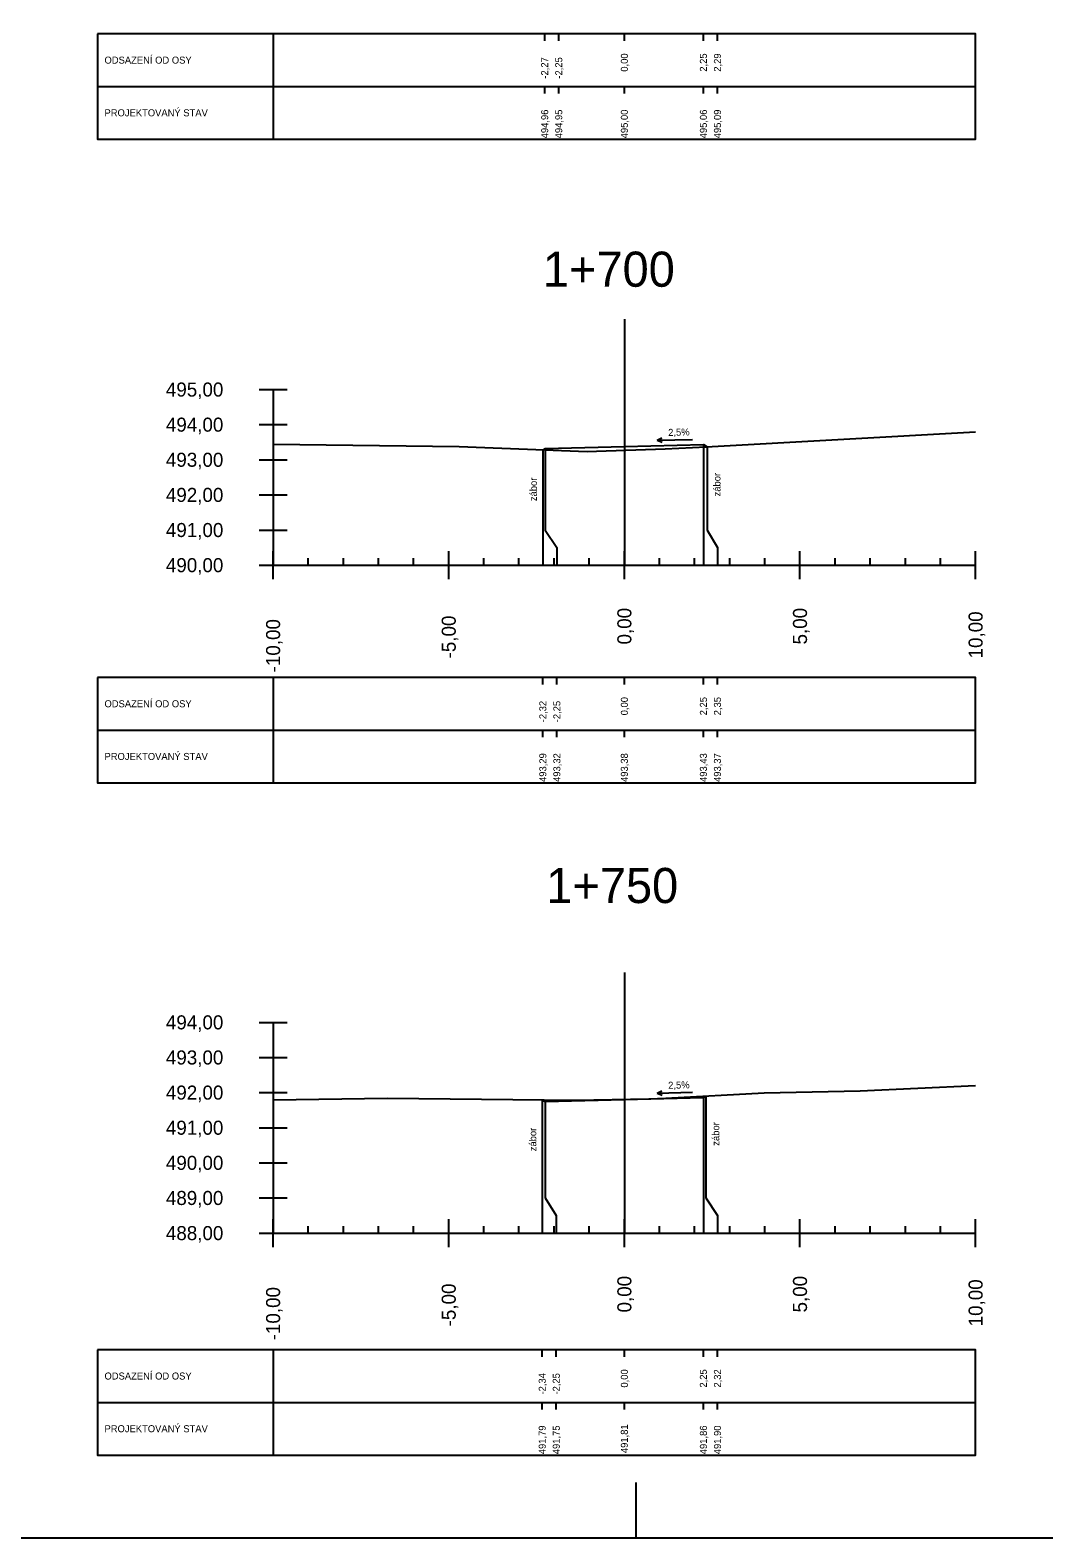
# Model space of a CAD drawing. Extents: x -631407 to -631215, y -1089700 to -1088598.
# Drawn here: x -631316.63 to -631287.77, y -1088943.43 to -1088900.51 of the extents above; entities that cross this region are included whole.
import ezdxf

# ---------------------------------------------------------------- set-up
doc = ezdxf.new("R2010")
doc.units = 0
for name, color, linetype in [('08_LEGENDA_HV', 7, 'Continuous'), ('59', 7, 'Continuous'), ('DTM-Breaklines', 7, 'Continuous'), ('NIVELETA_VYSKY', 7, 'Continuous'), ('REZ_BODY', 7, 'Continuous'), ('REZ_ODSTUPY', 7, 'Continuous'), ('REZ_POPIS', 7, 'Continuous'), ('REZ_RAMY', 7, 'Continuous'), ('REZ_STANICENI', 7, 'Continuous'), ('REZ_SVISLE', 7, 'Continuous'), ('REZ_TENKA', 7, 'Continuous'), ('REZ_TLUSTA', 7, 'Continuous'), ('TABULKA_POPIS', 7, 'Continuous'), ('TEREN', 7, 'Continuous'), ('zábor', 7, 'Continuous')]:
    doc.layers.add(name, color=color, linetype=linetype)

msp = doc.modelspace()

# ---------------------------------------------------------------- linework, layer by layer
at = {"layer": '08_LEGENDA_HV'}
msp.add_lwpolyline([(-631215.384, -1088943.435), (-631215.384, -1088765.235), (-631407.014, -1088765.235), (-631407.014, -1088943.435)], close=True, dxfattribs=at)
at = {"layer": '59'}
for p, q in [((-631310.116, -1088910.743), (-631309.316, -1088910.743)), ((-631309.716, -1088910.743), (-631309.716, -1088915.743)), ((-631310.116, -1088911.743), (-631309.316, -1088911.743)), ((-631310.116, -1088912.743), (-631309.316, -1088912.743)), ((-631310.116, -1088913.743), (-631309.316, -1088913.743)), ((-631310.116, -1088914.743), (-631309.316, -1088914.743)), ((-631310.116, -1088915.743), (-631309.316, -1088915.743)), ((-631310.116, -1088928.759), (-631309.316, -1088928.759)), ((-631309.716, -1088928.759), (-631309.716, -1088934.759)), ((-631310.116, -1088929.759), (-631309.316, -1088929.759)), ((-631310.116, -1088930.759), (-631309.316, -1088930.759)), ((-631310.116, -1088931.759), (-631309.316, -1088931.759)), ((-631310.116, -1088932.759), (-631309.316, -1088932.759)), ((-631310.116, -1088933.759), (-631309.316, -1088933.759)), ((-631310.116, -1088934.759), (-631309.316, -1088934.759))]:
    msp.add_line(p, q, dxfattribs=at)
at = {"layer": 'DTM-Breaklines'}
msp.add_line((-631299.384, -1088943.435), (-631299.384, -1088941.855), dxfattribs=at)
at = {"layer": 'REZ_RAMY'}
for p, q in [((-631314.716, -1088900.615), (-631314.716, -1088903.615)), ((-631309.716, -1088900.615), (-631309.716, -1088903.615)), ((-631301.984, -1088900.815), (-631301.984, -1088900.615)), ((-631301.584, -1088900.815), (-631301.584, -1088900.615)), ((-631299.716, -1088900.815), (-631299.716, -1088900.615)), ((-631297.466, -1088900.815), (-631297.466, -1088900.615)), ((-631297.066, -1088900.815), (-631297.066, -1088900.615)), ((-631314.716, -1088902.115), (-631289.716, -1088902.115)), ((-631301.984, -1088902.315), (-631301.984, -1088902.115)), ((-631301.584, -1088902.315), (-631301.584, -1088902.115)), ((-631299.716, -1088902.315), (-631299.716, -1088902.115)), ((-631297.466, -1088902.315), (-631297.466, -1088902.115)), ((-631297.066, -1088902.315), (-631297.066, -1088902.115)), ((-631314.716, -1088918.939), (-631314.716, -1088921.939)), ((-631309.716, -1088918.939), (-631309.716, -1088921.939)), ((-631302.037, -1088919.139), (-631302.037, -1088918.939)), ((-631301.637, -1088919.139), (-631301.637, -1088918.939)), ((-631299.716, -1088919.139), (-631299.716, -1088918.939)), ((-631297.466, -1088919.139), (-631297.466, -1088918.939)), ((-631297.066, -1088919.139), (-631297.066, -1088918.939)), ((-631314.716, -1088920.439), (-631289.716, -1088920.439)), ((-631302.037, -1088920.639), (-631302.037, -1088920.439)), ((-631301.637, -1088920.639), (-631301.637, -1088920.439)), ((-631299.716, -1088920.639), (-631299.716, -1088920.439)), ((-631297.466, -1088920.639), (-631297.466, -1088920.439)), ((-631297.066, -1088920.639), (-631297.066, -1088920.439)), ((-631314.716, -1088938.078), (-631314.716, -1088941.078)), ((-631309.716, -1088938.078), (-631309.716, -1088941.078)), ((-631302.054, -1088938.278), (-631302.054, -1088938.078)), ((-631301.654, -1088938.278), (-631301.654, -1088938.078)), ((-631299.716, -1088938.278), (-631299.716, -1088938.078)), ((-631297.466, -1088938.278), (-631297.466, -1088938.078)), ((-631297.066, -1088938.278), (-631297.066, -1088938.078)), ((-631314.716, -1088939.578), (-631289.716, -1088939.578)), ((-631302.054, -1088939.778), (-631302.054, -1088939.578)), ((-631301.654, -1088939.778), (-631301.654, -1088939.578)), ((-631299.716, -1088939.778), (-631299.716, -1088939.578)), ((-631297.466, -1088939.778), (-631297.466, -1088939.578)), ((-631297.066, -1088939.778), (-631297.066, -1088939.578))]:
    msp.add_line(p, q, dxfattribs=at)
for points in [[(-631314.716, -1088900.615), (-631314.716, -1088903.615), (-631289.716, -1088903.615), (-631289.716, -1088900.615)], [(-631314.716, -1088918.939), (-631314.716, -1088921.939), (-631289.716, -1088921.939), (-631289.716, -1088918.939)], [(-631314.716, -1088938.078), (-631314.716, -1088941.078), (-631289.716, -1088941.078), (-631289.716, -1088938.078)]]:
    msp.add_lwpolyline(points, close=True, dxfattribs=at)
at = {"layer": 'REZ_SVISLE'}
for points in [[(-631302.037, -1088912.458), (-631302.037, -1088914.743), (-631302.037, -1088915.243), (-631302.037, -1088915.743)], [(-631301.966, -1088912.422), (-631301.966, -1088914.743), (-631301.637, -1088915.243), (-631301.637, -1088915.743)], [(-631299.716, -1088912.366), (-631299.716, -1088914.743), (-631299.716, -1088915.243), (-631299.716, -1088915.743)], [(-631297.466, -1088912.31), (-631297.466, -1088914.743), (-631297.466, -1088915.243), (-631297.466, -1088915.743)], [(-631297.362, -1088912.372), (-631297.362, -1088914.743), (-631297.066, -1088915.243), (-631297.066, -1088915.743)], [(-631297.466, -1088930.897), (-631297.466, -1088933.759), (-631297.466, -1088934.259), (-631297.466, -1088934.759)], [(-631297.398, -1088930.856), (-631297.398, -1088933.759), (-631297.066, -1088934.259), (-631297.066, -1088934.759)], [(-631302.054, -1088930.965), (-631302.054, -1088933.759), (-631302.054, -1088934.259), (-631302.054, -1088934.759)], [(-631301.966, -1088931.009), (-631301.966, -1088933.759), (-631301.654, -1088934.259), (-631301.654, -1088934.759)], [(-631299.716, -1088930.953), (-631299.716, -1088933.759), (-631299.716, -1088934.259), (-631299.716, -1088934.759)]]:
    msp.add_lwpolyline(points, dxfattribs=at)
at = {"layer": 'REZ_TENKA'}
for p, q in [((-631308.716, -1088915.743), (-631308.716, -1088915.543)), ((-631307.716, -1088915.743), (-631307.716, -1088915.543)), ((-631306.716, -1088915.743), (-631306.716, -1088915.543)), ((-631305.716, -1088915.743), (-631305.716, -1088915.543)), ((-631303.716, -1088915.743), (-631303.716, -1088915.543)), ((-631302.716, -1088915.743), (-631302.716, -1088915.543)), ((-631301.716, -1088915.743), (-631301.716, -1088915.543)), ((-631300.716, -1088915.743), (-631300.716, -1088915.543)), ((-631298.716, -1088915.743), (-631298.716, -1088915.543)), ((-631297.716, -1088915.743), (-631297.716, -1088915.543)), ((-631296.716, -1088915.743), (-631296.716, -1088915.543)), ((-631295.716, -1088915.743), (-631295.716, -1088915.543)), ((-631293.716, -1088915.743), (-631293.716, -1088915.543)), ((-631292.716, -1088915.743), (-631292.716, -1088915.543)), ((-631291.716, -1088915.743), (-631291.716, -1088915.543)), ((-631290.716, -1088915.743), (-631290.716, -1088915.543)), ((-631308.716, -1088934.759), (-631308.716, -1088934.559)), ((-631307.716, -1088934.759), (-631307.716, -1088934.559)), ((-631306.716, -1088934.759), (-631306.716, -1088934.559)), ((-631305.716, -1088934.759), (-631305.716, -1088934.559)), ((-631303.716, -1088934.759), (-631303.716, -1088934.559)), ((-631302.716, -1088934.759), (-631302.716, -1088934.559)), ((-631301.716, -1088934.759), (-631301.716, -1088934.559)), ((-631300.716, -1088934.759), (-631300.716, -1088934.559)), ((-631298.716, -1088934.759), (-631298.716, -1088934.559)), ((-631297.716, -1088934.759), (-631297.716, -1088934.559)), ((-631296.716, -1088934.759), (-631296.716, -1088934.559)), ((-631295.716, -1088934.759), (-631295.716, -1088934.559)), ((-631293.716, -1088934.759), (-631293.716, -1088934.559)), ((-631292.716, -1088934.759), (-631292.716, -1088934.559)), ((-631291.716, -1088934.759), (-631291.716, -1088934.559)), ((-631290.716, -1088934.759), (-631290.716, -1088934.559))]:
    msp.add_line(p, q, dxfattribs=at)
at = {"layer": 'REZ_TLUSTA'}
for p, q in [((-631299.716, -1088908.743), (-631299.716, -1088915.743)), ((-631309.716, -1088916.143), (-631309.716, -1088915.343)), ((-631304.716, -1088916.143), (-631304.716, -1088915.343)), ((-631299.716, -1088916.143), (-631299.716, -1088915.343)), ((-631294.716, -1088916.143), (-631294.716, -1088915.343)), ((-631289.716, -1088916.143), (-631289.716, -1088915.343)), ((-631309.716, -1088915.743), (-631289.716, -1088915.743)), ((-631299.716, -1088927.339), (-631299.716, -1088934.759)), ((-631309.716, -1088935.159), (-631309.716, -1088934.359)), ((-631304.716, -1088935.159), (-631304.716, -1088934.359)), ((-631299.716, -1088935.159), (-631299.716, -1088934.359)), ((-631294.716, -1088935.159), (-631294.716, -1088934.359)), ((-631289.716, -1088935.159), (-631289.716, -1088934.359)), ((-631309.716, -1088934.759), (-631289.716, -1088934.759))]:
    msp.add_line(p, q, dxfattribs=at)
at = {"layer": 'TEREN'}
for points in [[(-631309.716, -1088912.302), (-631304.422, -1088912.368), (-631300.775, -1088912.505), (-631300.513, -1088912.497), (-631298.553, -1088912.433), (-631297.385, -1088912.373), (-631289.716, -1088911.952)], [(-631302.037, -1088912.458), (-631301.966, -1088912.422), (-631299.716, -1088912.366), (-631297.466, -1088912.31), (-631297.362, -1088912.372)], [(-631309.716, -1088930.966), (-631306.456, -1088930.92), (-631301.105, -1088930.975), (-631299.015, -1088930.935), (-631298.533, -1088930.921), (-631295.731, -1088930.761), (-631292.999, -1088930.71), (-631289.716, -1088930.559)], [(-631302.054, -1088930.965), (-631301.966, -1088931.009), (-631299.716, -1088930.953), (-631297.466, -1088930.897), (-631297.398, -1088930.856)]]:
    msp.add_lwpolyline(points, dxfattribs=at)
at = {"layer": 'zábor'}
for p, q in [((-631298.783, -1088912.186), (-631298.646, -1088912.122)), ((-631298.783, -1088912.186), (-631297.775, -1088912.161)), ((-631298.783, -1088912.186), (-631298.643, -1088912.244)), ((-631298.783, -1088930.773), (-631298.646, -1088930.709)), ((-631298.783, -1088930.773), (-631297.775, -1088930.748)), ((-631298.783, -1088930.773), (-631298.643, -1088930.831))]:
    msp.add_line(p, q, dxfattribs=at)

# ---------------------------------------------------------------- texts
at = {"layer": 'NIVELETA_VYSKY'}
for s, p in [('494,96', (-631301.884, -1088903.591)), ('494,95', (-631301.484, -1088903.591)), ('495,00', (-631299.616, -1088903.591)), ('495,06', (-631297.366, -1088903.591)), ('495,09', (-631296.966, -1088903.591)), ('493,29', (-631301.937, -1088921.915)), ('493,32', (-631301.537, -1088921.915)), ('493,38', (-631299.616, -1088921.915)), ('493,43', (-631297.366, -1088921.915)), ('493,37', (-631296.966, -1088921.915)), ('491,79', (-631301.954, -1088941.054)), ('491,75', (-631301.554, -1088941.054)), ('491,81', (-631299.616, -1088941.021)), ('491,86', (-631297.366, -1088941.054)), ('491,90', (-631296.966, -1088941.054))]:
    msp.add_text(s, height=0.2, rotation=90, dxfattribs=at).set_placement(p)
at = {"layer": 'REZ_BODY'}
for s, p in [('-2,27', (-631301.884, -1088901.892)), ('-2,25', (-631301.484, -1088901.892)), ('0,00', (-631299.616, -1088901.694)), ('2,25', (-631297.366, -1088901.694)), ('2,29', (-631296.966, -1088901.694)), ('-2,32', (-631301.937, -1088920.216)), ('-2,25', (-631301.537, -1088920.216)), ('0,00', (-631299.616, -1088920.018)), ('2,25', (-631297.366, -1088920.018)), ('2,35', (-631296.966, -1088920.018)), ('0,00', (-631299.616, -1088939.157)), ('2,25', (-631297.366, -1088939.157)), ('2,32', (-631296.966, -1088939.157)), ('-2,34', (-631301.954, -1088939.355)), ('-2,25', (-631301.554, -1088939.355))]:
    msp.add_text(s, height=0.2, rotation=90, dxfattribs=at).set_placement(p)
at = {"layer": 'REZ_ODSTUPY'}
for s, p in [('-5,00', (-631304.516, -1088918.398)), ('0,00', (-631299.516, -1088918.001)), ('5,00', (-631294.516, -1088918.001)), ('10,00', (-631289.516, -1088918.398)), ('-10,00', (-631309.516, -1088918.795)), ('0,00', (-631299.516, -1088937.018)), ('5,00', (-631294.516, -1088937.018)), ('10,00', (-631289.516, -1088937.414)), ('-10,00', (-631309.516, -1088937.811)), ('-5,00', (-631304.516, -1088937.414))]:
    msp.add_text(s, height=0.4, rotation=90, dxfattribs=at).set_placement(p)
at = {"layer": 'REZ_POPIS'}
for s, p in [('495,00', (-631312.768, -1088910.943)), ('494,00', (-631312.768, -1088911.943)), ('493,00', (-631312.768, -1088912.943)), ('492,00', (-631312.768, -1088913.943)), ('491,00', (-631312.768, -1088914.943)), ('490,00', (-631312.768, -1088915.943)), ('494,00', (-631312.768, -1088928.959)), ('493,00', (-631312.768, -1088929.959)), ('492,00', (-631312.768, -1088930.959)), ('491,00', (-631312.768, -1088931.959)), ('490,00', (-631312.768, -1088932.959)), ('489,00', (-631312.768, -1088933.959)), ('488,00', (-631312.768, -1088934.959))]:
    msp.add_text(s, height=0.4, dxfattribs=at).set_placement(p)
at = {"layer": 'REZ_STANICENI'}
for s, p in [('1+700', (-631302.035, -1088907.817)), ('1+750', (-631301.939, -1088925.363))]:
    msp.add_text(s, height=1, dxfattribs=at).set_placement(p)
at = {"layer": 'TABULKA_POPIS'}
for s, p in [('ODSAZENÍ OD OSY', (-631314.516, -1088901.465)), ('PROJEKTOVANÝ STAV', (-631314.516, -1088902.965)), ('ODSAZENÍ OD OSY', (-631314.516, -1088919.789)), ('PROJEKTOVANÝ STAV', (-631314.516, -1088921.289)), ('ODSAZENÍ OD OSY', (-631314.516, -1088938.928)), ('PROJEKTOVANÝ STAV', (-631314.516, -1088940.428))]:
    msp.add_text(s, height=0.2, dxfattribs=at).set_placement(p)
at = {"layer": 'zábor'}
for s, rotation, p in [('2,5%', 1.4321, (-631298.466, -1088912.065)), ('zábor', 90, (-631302.207, -1088913.921)), ('zábor', 90, (-631296.979, -1088913.786)), ('2,5%', 1.4321, (-631298.466, -1088930.652)), ('zábor', 90, (-631302.224, -1088932.429)), ('zábor', 90, (-631297.015, -1088932.271))]:
    msp.add_text(s, height=0.2, rotation=rotation, dxfattribs=at).set_placement(p)

doc.saveas('drawing.dxf')
